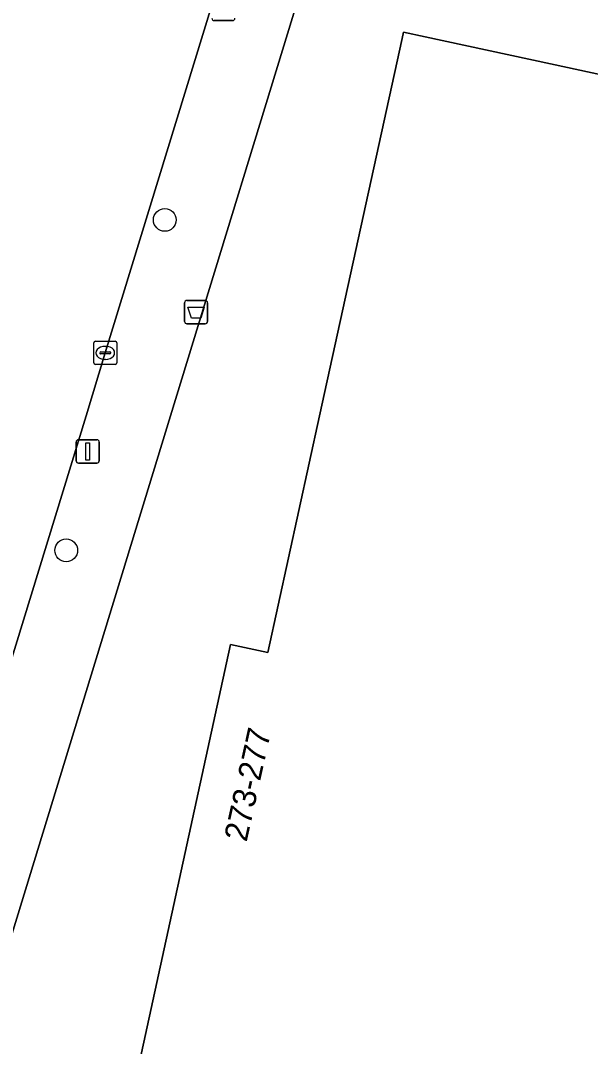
# Model space of a CAD drawing. Extents: x 163008 to 163854, y 382777 to 383982.
# Drawn here: x 163200.88 to 163225.37, y 382972.9 to 383016.98 of the extents above; entities that cross this region are included whole.
import ezdxf

# ---------------------------------------------------------------- set-up
doc = ezdxf.new("R2010")
doc.units = 0
for name, color, linetype in [('IMGEO_Afvalbak', 7, 'Continuous'), ('IMGEO_Boom', 7, 'Continuous'), ('IMGEO_Erf', 7, 'Continuous'), ('IMGEO_Kolk', 7, 'Continuous'), ('IMGEO_Lichtmast', 7, 'Continuous'), ('IMGEO_Pand', 7, 'Continuous'), ('IMGEO_Pand_nummerreeks', 7, 'Continuous'), ('IMGEO_Parkeervlak_open', 7, 'Continuous'), ('IMGEO_Voetpad_open', 7, 'Continuous')]:
    doc.layers.add(name, color=color, linetype=linetype)

msp = doc.modelspace()

# ---------------------------------------------------------------- linework, layer by layer
at = {"layer": 'IMGEO_Afvalbak'}
for p, q in [((163208.028, 383004.952), (163208.818, 383004.952)), ((163208.818, 383004.952), (163208.028, 383004.952)), ((163207.928, 383004.052), (163207.928, 383004.852)), ((163207.928, 383004.852), (163207.928, 383004.052)), ((163208.918, 383004.852), (163208.918, 383004.052)), ((163208.918, 383004.052), (163208.918, 383004.852)), ((163208.818, 383003.952), (163208.028, 383003.952)), ((163208.028, 383003.952), (163208.818, 383003.952))]:
    msp.add_line(p, q, dxfattribs=at)
msp.add_lwpolyline([(163208.071, 383004.666), (163208.775, 383004.666), (163208.626, 383004.196), (163208.22, 383004.196), (163208.071, 383004.666)], dxfattribs=at)
for centre, start, end in [((163208.028, 383004.852), 90, 180), ((163208.028, 383004.852), 90, 180), ((163208.818, 383004.852), 0, 90), ((163208.818, 383004.852), 360, 90), ((163208.028, 383004.052), 180, 270), ((163208.028, 383004.052), 180, 270), ((163208.818, 383004.052), 270, 0), ((163208.818, 383004.052), 270, 0)]:
    msp.add_arc(centre, 0.1, start, end, dxfattribs=at)
at = {"layer": 'IMGEO_Boom'}
for centre in [(163207.077, 383008.413), (163202.84, 382994.215)]:
    msp.add_circle(centre, 0.489, dxfattribs=at)
at = {"layer": 'IMGEO_Erf'}
for points in [[(163213.319, 383019.595), (163207.322, 383000), (163196.559, 382964.833), (163196.442, 382964.863), (163195.83, 382962.873), (163192.118, 382950.793), (163189.89, 382943.543), (163186.494, 382932.635)], [(163191.708, 382932.235), (163196.319, 382947.232), (163197.554, 382951.249), (163203.334, 382949.473), (163202.115, 382945.503), (163208.003, 382943.747), (163210.45, 382954.99), (163212.216, 382963.095), (163204.372, 382964.803), (163209.899, 382990.174), (163211.5, 382989.825), (163213.728, 383000), (163217.279, 383016.214), (163217.337, 383016.477), (163218.256, 383016.278), (163223.653, 383015.112), (163252.881, 383008.797)]]:
    msp.add_lwpolyline(points, dxfattribs=at)
at = {"layer": 'IMGEO_Kolk'}
for p, q in [((163204.021, 383002.275), (163204.021, 383003.127)), ((163204.096, 383003.201), (163204.948, 383003.201)), ((163205.022, 383003.127), (163205.022, 383002.275)), ((163204.28, 383002.695), (163204.28, 383002.707)), ((163204.323, 383002.744), (163204.721, 383002.744)), ((163204.509, 383002.981), (163204.534, 383002.981)), ((163204.764, 383002.707), (163204.764, 383002.695)), ((163204.718, 383002.658), (163204.32, 383002.658)), ((163204.532, 383002.421), (163204.507, 383002.421)), ((163204.948, 383002.201), (163204.096, 383002.201))]:
    msp.add_line(p, q, dxfattribs=at)
for points in [[(163204.021, 383002.275), (163204.021, 383003.127)], [(163204.096, 383003.201), (163204.948, 383003.201)], [(163205.022, 383003.127), (163205.022, 383002.275)], [(163204.948, 383002.201), (163204.096, 383002.201)]]:
    msp.add_lwpolyline(points, dxfattribs=at)
for centre, radius, start, end in [((163204.098, 383003.125), 0.0765, 91.552, 178.448), ((163204.098, 383003.125), 0.0765, 91.552, 178.448), ((163204.946, 383003.125), 0.0765, 1.552, 88.448), ((163204.946, 383003.125), 0.0765, 1.552, 88.448), ((163204.32, 383002.704), 0.0403, 85.8775, 175.7526), ((163204.317, 383002.694), 0.0366, 178.938, 274.7102), ((163204.721, 383002.701), 0.043, 264.8664, 352.4533), ((163204.725, 383002.706), 0.0386, 1.7309, 96.639), ((163204.098, 383002.277), 0.0765, 181.552, 268.448), ((163204.098, 383002.277), 0.0765, 181.552, 268.448), ((163204.946, 383002.277), 0.0765, 271.552, 358.448), ((163204.946, 383002.277), 0.0765, 271.552, 358.448)]:
    msp.add_arc(centre, radius, start, end, dxfattribs=at)
for centre, major_axis, ratio, start_param, end_param in [((163204.508, 383002.701), (-0.387, 0.002), 0.722429, 4.712389, 7.853982), ((163204.533, 383002.701), (-0.39, 0.002), 0.717154, 1.570796, 4.712389)]:
    msp.add_ellipse(centre, major_axis=major_axis, ratio=ratio, start_param=start_param, end_param=end_param, dxfattribs=at)
at = {"layer": 'IMGEO_Lichtmast'}
for p, q in [((163209.992, 383016.979), (163209.202, 383016.979)), ((163209.202, 383016.979), (163209.992, 383016.979)), ((163203.268, 382998.065), (163203.268, 382998.865)), ((163203.268, 382998.865), (163203.268, 382998.065)), ((163203.368, 382998.965), (163204.158, 382998.965)), ((163204.158, 382998.965), (163203.368, 382998.965)), ((163204.258, 382998.865), (163204.258, 382998.065)), ((163204.258, 382998.065), (163204.258, 382998.865)), ((163204.158, 382997.965), (163203.368, 382997.965)), ((163203.368, 382997.965), (163204.158, 382997.965))]:
    msp.add_line(p, q, dxfattribs=at)
msp.add_lwpolyline([(163203.688, 382998.84), (163203.838, 382998.84), (163203.838, 382998.09), (163203.688, 382998.09), (163203.688, 382998.84)], dxfattribs=at)
for centre, start, end in [((163209.202, 383017.079), 180, 270), ((163209.202, 383017.079), 180, 270), ((163209.992, 383017.079), 270, 0), ((163209.992, 383017.079), 270, 0), ((163203.368, 382998.865), 90, 180), ((163203.368, 382998.865), 90, 180), ((163204.158, 382998.865), 0, 90), ((163204.158, 382998.865), 360, 90), ((163203.368, 382998.065), 180, 270), ((163203.368, 382998.065), 180, 270), ((163204.158, 382998.065), 270, 0), ((163204.158, 382998.065), 270, 0)]:
    msp.add_arc(centre, 0.1, start, end, dxfattribs=at)
at = {"layer": 'IMGEO_Pand'}
msp.add_lwpolyline([(163250.975, 383000), (163251.798, 383003.784), (163252.881, 383008.797), (163223.653, 383015.112), (163218.256, 383016.278), (163217.337, 383016.477), (163217.279, 383016.214), (163213.728, 383000), (163211.5, 382989.825), (163209.899, 382990.174), (163204.372, 382964.803), (163212.216, 382963.095), (163210.45, 382954.99), (163215.335, 382953.925), (163239.897, 382948.57), (163243.176, 382964.14)], close=True, dxfattribs=at)
at = {"layer": 'IMGEO_Parkeervlak_open'}
msp.add_lwpolyline([(163185.85, 382966.444), (163193.109, 382965.445), (163197.313, 382979.212), (163203.692, 383000), (163204.521, 383002.702), (163210.258, 383021.441), (163210.454, 383022.04), (163202.737, 383024.463), (163201.783, 383024.763), (163195.768, 383005.197), (163194.167, 383000), (163189.777, 382985.751), (163187.822, 382973.139), (163186.271, 382973.348), (163185.162, 382966.055), (163184.901, 382964.4)], dxfattribs=at)
at = {"layer": 'IMGEO_Voetpad_open'}
msp.add_lwpolyline([(163195.83, 382962.873), (163196.442, 382964.863), (163196.559, 382964.833), (163207.322, 383000), (163213.319, 383019.595), (163210.454, 383022.04), (163210.258, 383021.441), (163204.521, 383002.702), (163203.692, 383000), (163197.313, 382979.212), (163193.109, 382965.445), (163192.637, 382963.887)], close=True, dxfattribs=at)

# ---------------------------------------------------------------- texts
at = {"layer": 'IMGEO_Pand_nummerreeks'}
msp.add_text('273-277', height=1, rotation=77.5097, dxfattribs=at).set_placement((163210.59, 382981.658))

doc.saveas('drawing.dxf')
